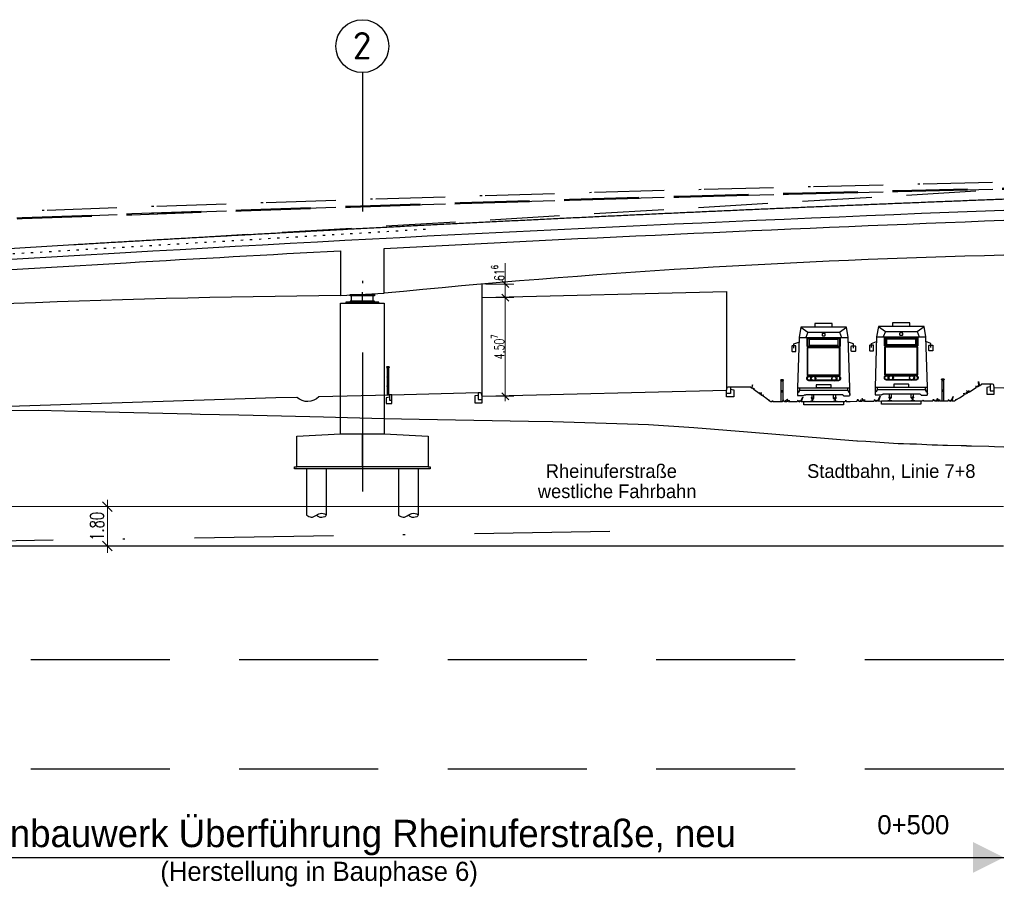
# Model space of a CAD drawing. Header units: metres. Extents: x 3458045 to 3462392, y 5482308 to 5484762.
# Tile 347 of 458: x 3461419 to 3461463, y 5483608 to 5483648. Entities that reach past the tile are written whole.
import ezdxf

# ---------------------------------------------------------------- set-up
doc = ezdxf.new("R2010")
doc.units = ezdxf.units.M
doc.header["$PDMODE"] = 3
doc.header["$PDSIZE"] = 0.1
for name, pattern in [('AUSGEZOGEN', [2, 1, 1]), ('PUNKT2', [3.175, 0, -3.175]), ('STRICHPUNKT2', [12.7, 6.35, -3.175, 0, -3.175]), ('VERDECKT', [9.525, 6.35, -3.175]), ('VERDECKT2', [4.7625, 3.175, -1.5875])]:
    doc.linetypes.add(name, pattern=pattern)
doc.layers.get('0').update_dxf_attribs({"linetype": 'CONTINUOUS'})
doc.layers.get('DEFPOINTS').update_dxf_attribs({"linetype": 'CONTINUOUS'})
for name, color, linetype in [('-SP_VERM', 1, 'CONTINUOUS'), ('SP_BASF-Tunnel', 20, 'CONTINUOUS'), ('SP_BAUGRUBE-ANKER', 211, 'AUSGEZOGEN'), ('SP_Bauzeitliche_Verkehrsführung', 140, 'PUNKT2'), ('SP_BW5xx-BrückenB44', 7, 'CONTINUOUS'), ('SP_GELÄNDE-PLANUNG', 10, 'CONTINUOUS'), ('SP_GRADIENTE', 3, 'CONTINUOUS'), ('SP_Gradiente-Achse-6522', 92, 'STRICHPUNKT2'), ('SP_HW10', 170, 'VERDECKT'), ('SP_HW100', 170, 'VERDECKT'), ('SP_Tangentenband', 1, 'CONTINUOUS'), ('SP_TEXT', 2, 'CONTINUOUS'), ('SP_VERM', 1, 'CONTINUOUS'), ('SP_VERM-VA-B44', 150, 'CONTINUOUS')]:
    doc.layers.add(name, color=color, linetype=linetype)
doc.layers.add('SP_Höhenplan-Beschriftung-Linien', color=2, linetype='CONTINUOUS', lineweight=25)
doc.layers.add('SP_Höhenplan-Beschriftung-Text', color=2, linetype='CONTINUOUS', lineweight=25)
doc.styles.add('ISOCPEUR', font='isocpeur.ttf')
doc.styles.add('K_ISOCP', font='k_isocp.shx')
doc.styles.add('SP_F', font='romans.shx', dxfattribs={"width": 0.7, "bigfont": 'sp_f.shx'})
doc.dimstyles.new('SOFI18$0', dxfattribs={"dimtxt": 1.8, "dimasz": 0.18, "dimexe": 0.9, "dimexo": 0.625, "dimgap": 0.486, "dimtad": 1, "dimdec": 3, "dimrnd": 0.001, "dimzin": 1, "dimdsep": 46, "dimtxsty": 'SP_F', "dimblk1": 'SOF_BEMSTR1', "dimblk2": 'SOF_BEMSTR2', "dimsah": 1, "dimcen": 1.8, "dimse1": 1, "dimse2": 1, "dimclrd": 1, "dimclre": 1, "dimclrt": 7, "dimaunit": 2, "dimazin": 0, "dimtfac": 1, "dimtdec": 3, "dimtmove": 0, "dimatfit": 3, "dimfxl": 1, "dimtolj": 1, "dimtzin": 0, "dimlwd": 0, "dimlwe": 0, "dimarcsym": 0})
doc.dimstyles.new('SOFI25$0', dxfattribs={"dimtxt": 2.5, "dimasz": 0.25, "dimexe": 0.9, "dimexo": 0.625, "dimgap": 0.675, "dimtad": 1, "dimdec": 3, "dimrnd": 0.001, "dimzin": 1, "dimdsep": 46, "dimtxsty": 'SP_F', "dimblk1": 'SOF_BEMSTR1', "dimblk2": 'SOF_BEMSTR2', "dimsah": 1, "dimcen": 2.5, "dimse1": 1, "dimse2": 1, "dimclrd": 1, "dimclre": 1, "dimclrt": 1, "dimaunit": 2, "dimadec": 3, "dimazin": 0, "dimtfac": 1, "dimtdec": 3, "dimtmove": 0, "dimatfit": 3, "dimfxl": 1, "dimtolj": 1, "dimtzin": 0, "dimlwd": 0, "dimlwe": 0, "dimarcsym": 0})

# ---------------------------------------------------------------- blocks, each defined once
blk = doc.blocks.new('Strab-Lichtraum')
for p, q in [((1.123, 2.759), (-1.123, 2.759)), ((-0.721, 2.998), (-0.82, 2.759)), ((0.721, 2.998), (0.82, 2.759)), ((-0.606, 0.976), (-0.606, 0.798)), ((0.606, 0.976), (0.606, 0.798)), ((1.194, 0.45), (-1.194, 0.45)), ((-0.91, 0.095), (-1.181, 0.095)), ((-0.819, 0.136), (0.819, 0.136)), ((0.91, 0.095), (1.181, 0.095))]:
    blk.add_line(p, q)
for points in [[(-1.194, 0.144), (-1.194, 0.45), (-1.123, 2.759), (-1.045, 3.223), (0, 3.223), (1.045, 3.223), (1.123, 2.759), (1.194, 0.45), (1.194, 0.144)], [(1.045, 3.223), (0.721, 2.998), (0, 2.998), (-0.721, 2.998), (-1.045, 3.223)], [(-0.396, 3.223), (-0.396, 3.399), (0, 3.399), (0.396, 3.399), (0.396, 3.223)], [(-1.357, 2.271), (-1.357, 2.46), (-1.129, 2.543)], [(1.357, 2.271), (1.357, 2.46), (1.129, 2.543)], [(0.406, 0.976), (0, 0.976), (-0.406, 0.976)], [(1.104, 0.45), (1.104, 0.349), (0, 0.349), (-1.104, 0.349), (-1.104, 0.45)], [(-0.406, 0.798), (0, 0.798), (0.406, 0.798)], [(-0.547, 0.136), (-0.547, 0), (-0.5, 0), (-0.5, -0.029), (-0.45, -0.029), (-0.45, 0.136)], [(0.547, 0.136), (0.547, 0), (0.5, 0), (0.5, -0.029), (0.45, -0.029), (0.45, 0.136)]]:
    blk.add_lwpolyline(points)
for points in [[(0, 2.346), (0, 2.346), (0.757, 2.346), (0.757, 2.719), (0, 2.719), (-0.757, 2.719), (-0.757, 2.346)], [(-0.758, 1.024), (-0.758, 2.305), (0.758, 2.305), (0.758, 1.024), (0, 1.024)], [(-0.736, 2.366), (-0.736, 2.699), (0, 2.699), (0.736, 2.699), (0.736, 2.366), (0, 2.366)], [(-0.731, 1.05), (-0.731, 2.28), (0.731, 2.28), (0.731, 1.05), (0, 1.05)], [(0, 2.392), (0, 2.392), (0.65, 2.392), (0.65, 2.672), (0, 2.672), (-0.65, 2.672), (-0.65, 2.392)]]:
    blk.add_lwpolyline(points, close=True)
for points in [[(0.072, 2.856, -0.41614), (0.051, 2.836), (0, 2.836), (-0.051, 2.836, -0.41614), (-0.072, 2.856), (-0.072, 2.915, -0.41614), (-0.051, 2.935), (0, 2.935), (0.051, 2.935, -0.41614), (0.072, 2.915)], [(-1.45, 2.141, 0.4148), (-1.42, 2.113), (-1.294, 2.113, 0.4148), (-1.264, 2.141), (-1.264, 2.35, 0.4148), (-1.294, 2.379), (-1.42, 2.379, 0.4148), (-1.45, 2.35)], [(1.45, 2.141, -0.4148), (1.42, 2.113), (1.294, 2.113, -0.4148), (1.264, 2.141), (1.264, 2.35, -0.4148), (1.294, 2.379), (1.42, 2.379, -0.4148), (1.45, 2.35)], [(-0.343, 0.573, -0.413784), (-0.322, 0.593), (0, 0.593), (0.322, 0.593, -0.413784), (0.343, 0.573), (0.343, 0.484, -0.413784), (0.322, 0.464), (0, 0.464), (-0.322, 0.464, -0.413784), (-0.343, 0.484)]]:
    blk.add_lwpolyline(points, format="xyb", close=True)
at = {"extrusion": (0, 0, -1)}
blk.add_ellipse((-0.475, 0.887), major_axis=(-0.0936, 0), ratio=0.95, dxfattribs=at)
blk.add_ellipse((-0.475, 0.887), major_axis=(-0.116, 0), ratio=0.95, start_param=1.570796, end_param=4.712389, dxfattribs=at)
blk.add_ellipse((0.475, 0.887), major_axis=(0.116, 0), ratio=0.95, start_param=1.570796, end_param=4.712389)
blk.add_ellipse((0.475, 0.887), major_axis=(0.0936, 0), ratio=0.95)
for points, weights, knots in [([(0, 0.998), (0.327, 0.998), (0.653, 0.998), (0.77, 0.998), (0.77, 0.887), (0.77, 0.777), (0.653, 0.777), (0.327, 0.777), (0, 0.777), (-0.327, 0.777), (-0.653, 0.777), (-0.77, 0.777), (-0.77, 0.887), (-0.77, 0.998), (-0.653, 0.998), (-0.327, 0.998), (0, 0.998)], [1, 1, 1, 0.707106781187, 1, 0.707106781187, 1, 1, 1, 1, 1, 0.707106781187, 1, 0.707106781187, 1, 1, 1], [0, 0, 0, 1, 1, 2.570796, 2.570796, 4.141593, 4.141593, 5.141593, 5.141593, 6.141593, 6.141593, 7.712389, 7.712389, 9.283185, 9.283185, 10.283185, 10.283185, 10.283185]), ([(-0.475, 0.798), (-0.564, 0.798), (-0.653, 0.798), (-0.747, 0.798), (-0.747, 0.887), (-0.747, 0.976), (-0.653, 0.976), (-0.564, 0.976), (-0.475, 0.976)], [1, 1, 1, 0.707106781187, 1, 0.707106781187, 1, 1, 1], [0, 0, 0, 1, 1, 2.570796, 2.570796, 4.141593, 4.141593, 5.141593, 5.141593, 5.141593]), ([(0.475, 0.798), (0.564, 0.798), (0.653, 0.798), (0.747, 0.798), (0.747, 0.887), (0.747, 0.976), (0.653, 0.976), (0.564, 0.976), (0.475, 0.976)], [1, 1, 1, 0.707106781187, 1, 0.707106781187, 1, 1, 1], [0, 0, 0, 1, 1, 2.570796, 2.570796, 4.141593, 4.141593, 5.141593, 5.141593, 5.141593])]:
    blk.add_rational_spline(points, weights, degree=2, knots=knots)
for points, knots in [([(-1.104, 0.349), (-1.113, 0.337), (-1.106, 0.279), (-1.189, 0.24), (-1.195, 0.167), (-1.194, 0.113), (-1.181, 0.095)], [0.0983849, 0.0983849, 0.0983849, 0.0983849, 0.148717, 0.2417765, 0.3103165, 0.3812353, 0.3812353, 0.3812353, 0.3812353]), ([(-0.91, 0.095), (-0.908, 0.098), (-0.901, 0.109), (-0.886, 0.125), (-0.855, 0.134), (-0.832, 0.135), (-0.819, 0.136)], [0.050217, 0.050217, 0.050217, 0.050217, 0.0621441, 0.0854518, 0.1138047, 0.1511337, 0.1511337, 0.1511337, 0.1511337]), ([(0.91, 0.095), (0.908, 0.098), (0.901, 0.109), (0.886, 0.125), (0.855, 0.134), (0.832, 0.135), (0.819, 0.136)], [0.050217, 0.050217, 0.050217, 0.050217, 0.0621441, 0.0854518, 0.1138047, 0.1511337, 0.1511337, 0.1511337, 0.1511337]), ([(1.104, 0.349), (1.113, 0.337), (1.106, 0.279), (1.189, 0.24), (1.195, 0.167), (1.194, 0.113), (1.181, 0.095)], [0.0983849, 0.0983849, 0.0983849, 0.0983849, 0.148717, 0.2417765, 0.3103165, 0.3812353, 0.3812353, 0.3812353, 0.3812353])]:
    blk.add_open_spline(points, degree=3, knots=knots)
blk = doc.blocks.new('Strab-Schiene_Std')
blk.add_lwpolyline([(-0.458, 0.146), (-0.454, 0.168, 0.467667), (-0.459, 0.174), (-0.47, 0.174, 0.362709), (-0.473, 0.172), (-0.478, 0.143, -0.838565), (-0.505, 0.143), (-0.509, 0.167, 0.3407), (-0.522, 0.179), (-0.532, 0.18), (-0.542, 0.181), (-0.551, 0.181), (-0.561, 0.18, 0.403281), (-0.566, 0.175), (-0.566, 0.158, 0.357511), (-0.554, 0.144), (-0.539, 0.141, -0.357511), (-0.531, 0.131), (-0.531, 0.025, -0.385314), (-0.54, 0.015), (-0.615, 0.008), (-0.615, 0), (-0.435, 0), (-0.435, 0.008), (-0.51, 0.015, -0.385314), (-0.519, 0.025), (-0.519, 0.103, -0.357511), (-0.511, 0.113), (-0.485, 0.118, 0.307804)], format="xyb", close=True)
blk = doc.blocks.new('Strab-Gleis_Std')
blk.add_lwpolyline([(-0.9, -0.15), (0.9, -0.15), (0.9, 0), (-0.9, 0)], close=True)
blk.add_blockref('Strab-Schiene_Std', (0, 0))
at = {"xscale": -1}
blk.add_blockref('Strab-Schiene_Std', (0, 0), dxfattribs=at)
blk = doc.blocks.new('Gras1')
for p, q in [((0.128, 0), (0, 0)), ((0.159, -0.001), (0.056, 0.198)), ((0.056, 0.198), (0.128, 0)), ((0.199, 0.042), (0.159, -0.001)), ((0.291, 0.068), (0.183, -0.006)), ((0.183, -0.006), (0.199, 0.042)), ((0.231, -0.001), (0.291, 0.068)), ((0.283, 0.027), (0.231, -0.001)), ((0.307, 0.001), (0.283, 0.027)), ((0.69, 0.001), (0.307, 0.001)), ((0.709, -0.001), (0.679, 0.071)), ((0.679, 0.071), (0.69, 0.001)), ((0.786, 0.115), (0.709, -0.001)), ((0.728, -0.002), (0.786, 0.115)), ((0.86, 0.046), (0.728, -0.002)), ((0.788, 0), (0.86, 0.046)), ((0.888, 0), (0.788, 0)), ((0.923, 0.035), (0.888, 0)), ((0.942, 0.006), (0.923, 0.035)), ((0.953, 0.082), (0.942, 0.006)), ((0.986, 0.003), (0.953, 0.082)), ((1.254, 0.003), (0.986, 0.003)), ((1.414, 0.002), (1.254, 0.003)), ((1.435, 0.049), (1.414, 0.002)), ((1.441, 0.004), (1.435, 0.049)), ((1.452, 0.021), (1.441, 0.004)), ((1.474, 0), (1.452, 0.021)), ((1.534, 0), (1.474, 0))]:
    blk.add_line(p, q)
blk = doc.blocks.new('Holm_Gel-10')
blk.add_lwpolyline([(-0.042, 0.026), (-0.052, 0.026, -0.41421), (-0.06, 0.034), (-0.06, 0.044, -0.375906), (-0.053, 0.052), (-0.008, 0.058, -0.066366), (0.008, 0.058), (0.053, 0.052, -0.375906), (0.06, 0.044), (0.06, 0.034, -0.41421), (0.052, 0.026), (0.042, 0.026), (0.042, 0.03), (0.052, 0.03, 0.41421), (0.056, 0.034), (0.056, 0.044, 0.37594), (0.053, 0.048), (0.007, 0.054, 0.066367), (-0.007, 0.054), (-0.053, 0.048, 0.37594), (-0.056, 0.044), (-0.056, 0.034, 0.41421), (-0.052, 0.03), (-0.042, 0.03)], format="xyb", close=True)
for points in [[(0.033, 0.051, -0.37595), (0.04, 0.043), (0.04, 0.008, -0.414214), (0.032, 0), (-0.032, 0, -0.414214), (-0.04, 0.008), (-0.04, 0.043, -0.37595), (-0.033, 0.051)], [(0.025, 0.052), (0.025, 0.048), (0.033, 0.047, -0.37593), (0.036, 0.043), (0.036, 0.008, -0.414214), (0.032, 0.004), (-0.032, 0.004, -0.414214), (-0.036, 0.008), (-0.036, 0.043, -0.37593), (-0.033, 0.047), (-0.025, 0.048), (-0.025, 0.052)]]:
    blk.add_lwpolyline(points, format="xyb")
blk = doc.blocks.new('Holm_60x40x4')
for points in [[(0.03, 0.012), (0.03, -0.012, -0.41421), (0.022, -0.02), (-0.022, -0.02, -0.41421), (-0.03, -0.012), (-0.03, 0.012, -0.41421), (-0.022, 0.02), (0.022, 0.02, -0.41421)], [(-0.022, -0.016, -0.41421), (-0.026, -0.012), (-0.026, 0.012, -0.41421), (-0.022, 0.016), (0.022, 0.016, -0.41421), (0.026, 0.012), (0.026, -0.012, -0.41421), (0.022, -0.016)]]:
    blk.add_lwpolyline(points, format="xyb", close=True)
blk = doc.blocks.new('*U456')
for p, q in [((-0.035, 0.974), (-0.035, 0.032)), ((0.035, 0.032), (0.035, 0.974))]:
    blk.add_line(p, q)
at = {"rotation": 359.9990140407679}
blk.add_blockref('Holm_Gel-10', (0, 0.973), dxfattribs=at)
blk.add_blockref('Holm_60x40x4', (0, 0.503))
blk = doc.blocks.new('*U457')
for p, q in [((-0.035, 0.974), (-0.035, 0.032)), ((0.035, 0.032), (0.035, 0.974))]:
    blk.add_line(p, q)
at = {"rotation": 359.9990140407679}
blk.add_blockref('Holm_Gel-10', (0, 0.973), dxfattribs=at)
blk.add_blockref('Holm_60x40x4', (0, 0.503))
blk = doc.blocks.new('Bordst_H18-30')
blk.add_lwpolyline([(0.022, 0.11, -0.357512), (0.071, 0.15), (0.18, 0.15), (0.18, -0.15), (0, -0.15), (0, 0)], format="xyb", close=True)
blk.add_lwpolyline([(0.18, 0.04), (0.33, 0.01), (0.33, -0.3), (0, -0.3), (0, -0.15)])
blk = doc.blocks.new('SOF_BEMSTR1')
at = {"color": 0, "linetype": 'ByBlock', "lineweight": -2}
for p, q in [((0, 20), (0, -8.5)), ((3.535, 3.535), (-3.535, -3.535)), ((-5, 0), (5, 0))]:
    blk.add_line(p, q, dxfattribs=at)
blk = doc.blocks.new('SOF_BEMSTR2')
at = {"color": 0, "linetype": 'ByBlock', "lineweight": -2}
for p, q in [((0, -20), (0, 8.5)), ((3.535, 3.535), (-3.535, -3.535)), ((-5, 0), (5, 0))]:
    blk.add_line(p, q, dxfattribs=at)
blk = doc.blocks.new('*D461')
at = {"layer": 'DEFPOINTS', "color": 0, "linetype": 'AUSGEZOGEN', "transparency": 16777216}
for p in [(3461440.3, 5483634.989), (3461440.3, 5483630.482), (3461440.694, 5483630.482)]:
    blk.add_point(p, dxfattribs=at)
at = {"layer": 'SP_VERM', "color": 1, "linetype": 'AUSGEZOGEN', "lineweight": 0, "transparency": 16777216}
blk.add_line((3461440.694, 5483634.944), (3461440.694, 5483630.527), dxfattribs=at)
at = {"layer": 'SP_VERM', "color": 1, "linetype": 'AUSGEZOGEN', "lineweight": 0, "transparency": 16777216, "xscale": 0.0450000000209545, "yscale": 0.0450000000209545, "zscale": 0.0450000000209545}
for name, p, rotation in [('SOF_BEMSTR1', (3461440.694, 5483634.989), 90), ('SOF_BEMSTR2', (3461440.694, 5483630.482), 270)]:
    blk.add_blockref(name, p, dxfattribs=dict(at, rotation=rotation))
at = {"layer": 'SP_VERM', "color": 7, "linetype": 'AUSGEZOGEN', "transparency": 16777216, "insert": (3461440.347, 5483632.735), "char_height": 0.45, "attachment_point": 5, "rotation": 90, "style": 'SP_F'}
blk.add_mtext('\\A1;\\A1;4.50{\\H.7x;\\S7^ ;}', dxfattribs=at)
blk = doc.blocks.new('*D462')
at = {"layer": 'DEFPOINTS', "color": 0, "linetype": 'AUSGEZOGEN', "transparency": 16777216}
for p in [(3461439.63, 5483635.605), (3461440.694, 5483635.605), (3461440.3, 5483634.989)]:
    blk.add_point(p, dxfattribs=at)
at = {"layer": 'SP_VERM', "color": 1, "linetype": 'AUSGEZOGEN', "lineweight": 0, "transparency": 16777216}
for p, q in [((3461440.694, 5483635.605), (3461440.694, 5483636.57)), ((3461440.694, 5483635.034), (3461440.694, 5483635.56))]:
    blk.add_line(p, q, dxfattribs=at)
at = {"layer": 'SP_VERM', "color": 1, "linetype": 'AUSGEZOGEN', "lineweight": 0, "transparency": 16777216, "xscale": 0.0450000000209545, "yscale": 0.0450000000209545, "zscale": 0.0450000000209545}
for name, p, rotation in [('SOF_BEMSTR1', (3461440.694, 5483635.605), 90), ('SOF_BEMSTR2', (3461440.694, 5483634.989), 270)]:
    blk.add_blockref(name, p, dxfattribs=dict(at, rotation=rotation))
at = {"layer": 'SP_VERM', "color": 7, "linetype": 'AUSGEZOGEN', "transparency": 16777216, "insert": (3461440.347, 5483636.11), "char_height": 0.45, "attachment_point": 5, "rotation": 90, "style": 'SP_F'}
blk.add_mtext('\\A1;\\A1;61{\\H.7x;\\S6^ ;}', dxfattribs=at)
blk = doc.blocks.new('SOFI-PFV')
at = {"color": 0, "linetype": 'Continuous'}
blk.add_solid([(-0.0625, 0.125), (0.0625, 0.125), (0, 0)], dxfattribs=at)
blk = doc.blocks.new('*D467')
at = {"layer": '-SP_VERM', "color": 1, "linetype": 'AUSGEZOGEN', "lineweight": 0, "transparency": 16777216}
blk.add_line((3461422.519, 5483623.7), (3461422.519, 5483625.375), dxfattribs=at)
at = {"layer": 'DEFPOINTS', "color": 0, "linetype": 'AUSGEZOGEN', "transparency": 16777216}
for p in [(3461422.519, 5483625.437), (3461422.731, 5483625.437), (3461422.731, 5483623.637)]:
    blk.add_point(p, dxfattribs=at)
at = {"layer": '-SP_VERM', "color": 1, "linetype": 'AUSGEZOGEN', "lineweight": 0, "transparency": 16777216, "xscale": 0.0625, "yscale": 0.0625, "zscale": 0.0625}
for name, p, rotation in [('SOF_BEMSTR2', (3461422.519, 5483625.437), 90), ('SOF_BEMSTR1', (3461422.519, 5483623.637), 270)]:
    blk.add_blockref(name, p, dxfattribs=dict(at, rotation=rotation))
at = {"layer": '-SP_VERM', "color": 1, "linetype": 'AUSGEZOGEN', "transparency": 16777216, "insert": (3461422.038, 5483624.537), "char_height": 0.625, "attachment_point": 5, "rotation": 90, "style": 'SP_F'}
blk.add_mtext('\\A1;\\A1;1.80{\\H.7x;\\S^ ;}', dxfattribs=at)

msp = doc.modelspace()

# ---------------------------------------------------------------- linework, layer by layer
at = {"layer": 'SP_BASF-Tunnel', "linetype": 'STRICHPUNKT2'}
msp.add_line((3461413.6956, 5483623.818), (3461445.468, 5483624.3093), dxfattribs=at)
at = {"layer": 'SP_BAUGRUBE-ANKER', "color": 1}
msp.add_line((3461439.6302, 5483634.989), (3461439.6302, 5483635.6051), dxfattribs=at)
at = {"layer": 'SP_Bauzeitliche_Verkehrsführung', "ltscale": 0.1}
msp.add_lwpolyline([(3461399.0224, 5483635.8587), (3461437.3111, 5483638.1348)], dxfattribs=at)
at = {"layer": 'SP_BW5xx-BrückenB44', "color": 2, "linetype": 'STRICHPUNKT2'}
msp.add_line((3461434.1644, 5483645.2749), (3461434.1644, 5483625.0204), dxfattribs=at)
at = {"layer": 'SP_BW5xx-BrückenB44', "color": 96, "linetype": 'AUSGEZOGEN'}
for p, q in [((3461434.1644, 5483634.7752), (3461434.1644, 5483635.2386)), ((3461433.6644, 5483634.8252), (3461433.6644, 5483635.0752)), ((3461434.6644, 5483634.8252), (3461434.6644, 5483635.0752)), ((3461435.2982, 5483631.7718), (3461435.2982, 5483630.5298)), ((3461435.3682, 5483630.5298), (3461435.3682, 5483631.7718)), ((3461439.6302, 5483630.4819), (3461450.8044, 5483630.7612)), ((3461450.9844, 5483630.9112), (3461451.8704, 5483630.9114)), ((3461439.4502, 5483630.6319), (3461435.5084, 5483630.5333)), ((3461434.1644, 5483627.2583), (3461434.1644, 5483628.7583)), ((3461431.6144, 5483627.1583), (3461431.6144, 5483625.0438)), ((3461432.5144, 5483627.1583), (3461432.5144, 5483625.0438)), ((3461435.8144, 5483627.1583), (3461435.8144, 5483625.0438)), ((3461436.7144, 5483627.1583), (3461436.7144, 5483625.0438))]:
    msp.add_line(p, q, dxfattribs=at)
at = {"layer": 'SP_BW5xx-BrückenB44', "linetype": 'AUSGEZOGEN'}
for p, q in [((3461462.8483, 5483631.0264), (3461462.4531, 5483631.0264)), ((3461463.0283, 5483630.8764), (3461463.4646, 5483630.8655))]:
    msp.add_line(p, q, dxfattribs=at)
at = {"layer": 'SP_BW5xx-BrückenB44', "color": 96, "linetype": 'AUSGEZOGEN'}
for points in [[(3461463.4646, 5483638.9753, 0.0050086), (3461423.3414, 5483637.0317), (3461399.8922, 5483635.6596), (3461399.9068, 5483635.41), (3461399.6424, 5483635.3946), (3461399.6424, 5483633.6457), (3461401.3424, 5483633.7451), (3461401.3424, 5483635.2944), (3461423.3677, 5483636.5825, -0.0012237), (3461433.1644, 5483637.1314), (3461433.1644, 5483635.0822), (3461435.1644, 5483635.1885), (3461435.1644, 5483637.2376, -0.003533), (3461463.4646, 5483638.5249, -0.003533)], [(3461435.3662, 5483631.8221, -0.37595), (3461435.3732, 5483631.8141), (3461435.3732, 5483631.7792, -0.4142136), (3461435.3652, 5483631.7712), (3461435.3012, 5483631.7712, -0.4142136), (3461435.2932, 5483631.7792), (3461435.2932, 5483631.8141, -0.37595), (3461435.3001, 5483631.8221)], [(3461435.3583, 5483631.8231), (3461435.3578, 5483631.8192), (3461435.3657, 5483631.8181, -0.3759302), (3461435.3692, 5483631.8141), (3461435.3692, 5483631.7791, -0.4142136), (3461435.3652, 5483631.7751), (3461435.3012, 5483631.7751, -0.4142136), (3461435.2972, 5483631.7791), (3461435.2972, 5483631.8141, -0.3759302), (3461435.3006, 5483631.8181), (3461435.3086, 5483631.8192), (3461435.308, 5483631.8231)], [(3461435.4084, 5483630.5308), (3461432.1742, 5483630.45, -0.400107), (3461431.1743, 5483630.425), (3461430.2166, 5483630.4011), (3461415.6899, 5483629.9305)]]:
    msp.add_lwpolyline(points, format="xyb", dxfattribs=at)
for points in [[(3461439.6302, 5483630.489), (3461439.6302, 5483634.989), (3461450.8044, 5483635.2612), (3461450.8044, 5483630.7612)], [(3461433.1644, 5483628.7583), (3461433.1644, 5483634.74), (3461435.1644, 5483634.74), (3461435.1644, 5483628.7583)], [(3461434.9144, 5483634.74), (3461434.9144, 5483634.7752), (3461433.4144, 5483634.7752), (3461433.4144, 5483634.74)], [(3461434.7144, 5483634.7752), (3461434.7144, 5483634.8252), (3461433.6144, 5483634.8252), (3461433.6144, 5483634.7752)], [(3461450.9844, 5483630.8012), (3461451.1344, 5483630.7713), (3461451.1344, 5483630.4612), (3461450.8044, 5483630.4612), (3461450.8044, 5483630.6112)], [(3461435.4084, 5483630.4383), (3461435.2584, 5483630.4083), (3461435.2584, 5483630.1483), (3461435.5084, 5483630.1483), (3461435.5084, 5483630.2983)], [(3461439.4502, 5483630.5219), (3461439.3002, 5483630.4919), (3461439.3002, 5483630.1819), (3461439.6302, 5483630.1819), (3461439.6302, 5483630.3319)], [(3461463.4646, 5483628.1569), (3461463.0433, 5483628.1694), (3461462.785, 5483628.1807), (3461461.9861, 5483628.1967), (3461461.778, 5483628.206), (3461461.7574, 5483628.2067), (3461461.5232, 5483628.2151), (3461460.8869, 5483628.2276), (3461460.68, 5483628.2347), (3461460.4422, 5483628.2417), (3461460.1985, 5483628.248), (3461459.4764, 5483628.2962), (3461459.1811, 5483628.2978), (3461458.8895, 5483628.3022), (3461458.6367, 5483628.3085), (3461457.1579, 5483628.4112), (3461456.7784, 5483628.4319), (3461456.7574, 5483628.4336), (3461451.7574, 5483628.8387), (3461449.3051, 5483629.0377), (3461447.2416, 5483629.1702), (3461446.7574, 5483629.1864), (3461445.3089, 5483629.2349), (3461442.8695, 5483629.3111), (3461441.7574, 5483629.3315), (3461436.7574, 5483629.4228), (3461435.1384, 5483629.4523), (3461432.3889, 5483629.5238), (3461431.7574, 5483629.5401), (3461428.5196, 5483629.6226), (3461426.7574, 5483629.6533), (3461426.3758, 5483629.6599), (3461426.3541, 5483629.6613), (3461421.7574, 5483629.7709), (3461419.3493, 5483629.8284), (3461417.8181, 5483629.8064)], [(3461437.1644, 5483627.2583), (3461437.2644, 5483627.2583), (3461437.2644, 5483627.1583), (3461431.0644, 5483627.1583), (3461431.0644, 5483627.2583), (3461431.1644, 5483627.2583)]]:
    msp.add_lwpolyline(points, dxfattribs=at)
for points in [[(3461434.7144, 5483635.1252), (3461434.7144, 5483635.0752), (3461433.6144, 5483635.0752), (3461433.6144, 5483635.1252)], [(3461431.1644, 5483627.2583), (3461431.1644, 5483628.6583), (3461433.1644, 5483628.7583), (3461435.1644, 5483628.7583), (3461437.1644, 5483628.6583), (3461437.1644, 5483627.2583)]]:
    msp.add_lwpolyline(points, close=True, dxfattribs=at)
for points in [[(3461435.2912, 5483631.7975), (3461435.2812, 5483631.7975, -0.41421), (3461435.2732, 5483631.8055), (3461435.2732, 5483631.8155, -0.3759061), (3461435.2801, 5483631.8234), (3461435.3254, 5483631.8288, -0.0663657), (3461435.341, 5483631.8288), (3461435.3862, 5483631.8234, -0.3759061), (3461435.3932, 5483631.8155), (3461435.3932, 5483631.8055, -0.41421), (3461435.3852, 5483631.7975), (3461435.3752, 5483631.7975), (3461435.3752, 5483631.8015), (3461435.3852, 5483631.8015, 0.41421), (3461435.3892, 5483631.8055), (3461435.3892, 5483631.8155, 0.37594), (3461435.3857, 5483631.8195), (3461435.3404, 5483631.8255, 0.0663672), (3461435.3259, 5483631.8255), (3461435.2806, 5483631.8195, 0.37594), (3461435.2772, 5483631.8155), (3461435.2772, 5483631.8055, 0.41421), (3461435.2812, 5483631.8015), (3461435.2912, 5483631.8015)], [(3461435.3632, 5483631.3695), (3461435.3632, 5483631.3455, -0.41421), (3461435.3552, 5483631.3375), (3461435.3112, 5483631.3375, -0.41421), (3461435.3032, 5483631.3452), (3461435.3032, 5483631.3692, -0.41421), (3461435.3112, 5483631.3775), (3461435.3552, 5483631.3775, -0.41421)], [(3461435.3112, 5483631.3415, -0.41421), (3461435.3072, 5483631.3455), (3461435.3072, 5483631.3695, -0.41421), (3461435.3112, 5483631.3735), (3461435.3552, 5483631.3735, -0.41421), (3461435.3592, 5483631.3695), (3461435.3592, 5483631.3455, -0.41421), (3461435.3552, 5483631.3415)], [(3461435.3632, 5483630.9558), (3461435.3632, 5483630.9318, -0.41421), (3461435.3552, 5483630.9238), (3461435.3112, 5483630.9238, -0.41421), (3461435.3032, 5483630.9315), (3461435.3032, 5483630.9555, -0.41421), (3461435.3112, 5483630.9638), (3461435.3552, 5483630.9638, -0.41421)], [(3461435.3112, 5483630.9278, -0.41421), (3461435.3072, 5483630.9317), (3461435.3072, 5483630.9557, -0.41421), (3461435.3112, 5483630.9598), (3461435.3552, 5483630.9598, -0.41421), (3461435.3592, 5483630.9558), (3461435.3592, 5483630.9318, -0.41421), (3461435.3552, 5483630.9278)], [(3461450.8264, 5483630.871, -0.3575117), (3461450.8754, 5483630.9112), (3461450.9844, 5483630.9112), (3461450.9844, 5483630.6112), (3461450.8044, 5483630.6112), (3461450.8044, 5483630.7612)], [(3461435.4084, 5483630.5483), (3461435.4084, 5483630.2983), (3461435.5084, 5483630.2983), (3461435.5084, 5483630.5333, 0.4142134), (3461435.4935, 5483630.5483)], [(3461439.6082, 5483630.5917, 0.3575117), (3461439.5592, 5483630.6319), (3461439.4502, 5483630.6319), (3461439.4502, 5483630.3319), (3461439.6302, 5483630.3319), (3461439.6302, 5483630.4819)]]:
    msp.add_lwpolyline(points, format="xyb", close=True, dxfattribs=at)
at = {"layer": 'SP_BW5xx-BrückenB44', "color": 2, "linetype": 'AUSGEZOGEN'}
msp.add_circle((3461434.1644, 5483646.4829), 1.208, dxfattribs=at)
at = {"layer": 'SP_BW5xx-BrückenB44', "color": 96, "linetype": 'AUSGEZOGEN'}
for centre, radius, start, end in [((3461472.308, 5483261.1507), 375.8776, 91.348147, 95.671137), ((3461437.6165, 5483149.7937), 485.309, 90.525624, 94.286533)]:
    msp.add_arc(centre, radius, start, end, dxfattribs=at)
for points in [[(3461431.6144, 5483625.0438), (3461431.6849, 5483624.9999), (3461431.8319, 5483624.9083), (3461432.0734, 5483625.0453), (3461432.2594, 5483625.1716), (3461432.6327, 5483625.0517), (3461432.2661, 5483624.8819), (3461432.1351, 5483624.9871), (3461432.0644, 5483625.0438)], [(3461435.8144, 5483625.0438), (3461435.8849, 5483624.9999), (3461436.0319, 5483624.9083), (3461436.2734, 5483625.0453), (3461436.4594, 5483625.1716), (3461436.8327, 5483625.0517), (3461436.4661, 5483624.8819), (3461436.3351, 5483624.9871), (3461436.2644, 5483625.0438)]]:
    msp.add_open_spline(points, degree=3, knots=[0, 0, 0, 0, 0.2323403, 0.4846808, 0.7354329, 0.9670035, 1.1961404, 1.4646433, 1.4646433, 1.4646433, 1.4646433], dxfattribs=at)
at = {"layer": 'SP_GELÄNDE-PLANUNG', "color": 1, "linetype": 'VERDECKT2'}
msp.add_lwpolyline([(3461353.1844, 5483636.2318), (3461353.6272, 5483636.2483), (3461358.6272, 5483636.434), (3461363.6272, 5483636.6197), (3461368.6272, 5483636.8054), (3461373.6272, 5483636.9911), (3461378.6272, 5483637.1767), (3461383.6272, 5483637.3624), (3461388.6272, 5483637.548), (3461393.6272, 5483637.7335), (3461398.6272, 5483637.9191), (3461403.6272, 5483638.1046), (3461408.6272, 5483638.2885), (3461413.6272, 5483638.4701), (3461418.6272, 5483638.6494), (3461423.6272, 5483638.8264), (3461428.6272, 5483639.001), (3461433.6272, 5483639.172), (3461438.6272, 5483639.3338), (3461443.6272, 5483639.4862), (3461448.6272, 5483639.6294), (3461453.6272, 5483639.7633), (3461458.6272, 5483639.8879), (3461463.4646, 5483639.9995)], dxfattribs=at)
at = {"layer": 'SP_GELÄNDE-PLANUNG', "color": 2, "linetype": 'VERDECKT2'}
msp.add_lwpolyline([(3461353.1844, 5483636.1818), (3461353.629, 5483636.1983), (3461358.629, 5483636.384), (3461363.629, 5483636.5698), (3461368.629, 5483636.7555), (3461373.629, 5483636.9411), (3461378.629, 5483637.1268), (3461383.629, 5483637.3124), (3461388.629, 5483637.498), (3461393.629, 5483637.6836), (3461398.629, 5483637.8691), (3461403.629, 5483638.0546), (3461408.629, 5483638.2386), (3461413.629, 5483638.4202), (3461418.629, 5483638.5994), (3461423.6289, 5483638.7764), (3461428.6289, 5483638.951), (3461433.6288, 5483639.122), (3461438.6287, 5483639.2838), (3461443.6286, 5483639.4363), (3461448.6285, 5483639.5794), (3461453.6285, 5483639.7133), (3461458.6284, 5483639.838), (3461463.4646, 5483639.9495)], dxfattribs=at)
at = {"layer": 'SP_GRADIENTE'}
msp.add_lwpolyline([(3461417.2717, 5483637.194), (3461420.9889, 5483637.415), (3461421.0889, 5483637.4209), (3461421.1889, 5483637.4269), (3461421.2889, 5483637.4328), (3461421.3889, 5483637.4387), (3461421.4889, 5483637.4446), (3461421.5889, 5483637.4506), (3461421.6889, 5483637.4565), (3461421.7889, 5483637.4624), (3461421.8889, 5483637.4683), (3461421.9889, 5483637.4742), (3461422.0889, 5483637.4801), (3461422.1889, 5483637.486), (3461422.2889, 5483637.4918), (3461422.3889, 5483637.4977), (3461422.4889, 5483637.5036), (3461422.5889, 5483637.5095), (3461422.6889, 5483637.5153), (3461422.7889, 5483637.5212), (3461422.8889, 5483637.527), (3461422.9889, 5483637.5329), (3461423.0889, 5483637.5387), (3461423.1889, 5483637.5446), (3461423.2889, 5483637.5504), (3461423.3889, 5483637.5562), (3461423.4889, 5483637.5621), (3461423.5889, 5483637.5679), (3461423.6889, 5483637.5737), (3461423.7889, 5483637.5795), (3461423.8889, 5483637.5853), (3461423.9889, 5483637.5911), (3461424.0889, 5483637.5969), (3461424.1889, 5483637.6027), (3461424.2889, 5483637.6085), (3461424.3889, 5483637.6142), (3461424.4889, 5483637.62), (3461424.5889, 5483637.6258), (3461424.6889, 5483637.6316), (3461424.7889, 5483637.6373), (3461424.8889, 5483637.6431), (3461424.9889, 5483637.6488), (3461425.0889, 5483637.6546), (3461425.1889, 5483637.6603), (3461425.2889, 5483637.666), (3461425.3889, 5483637.6718), (3461425.4889, 5483637.6775), (3461425.5889, 5483637.6832), (3461425.6889, 5483637.6889), (3461425.7889, 5483637.6946), (3461425.8889, 5483637.7004), (3461425.9889, 5483637.7061), (3461426.0889, 5483637.7118), (3461426.1889, 5483637.7174), (3461426.2889, 5483637.7231), (3461426.3889, 5483637.7288), (3461426.4889, 5483637.7345), (3461426.5889, 5483637.7402), (3461426.6889, 5483637.7458), (3461426.7889, 5483637.7515), (3461426.8889, 5483637.7571), (3461426.9889, 5483637.7628), (3461427.0889, 5483637.7684), (3461427.1889, 5483637.7741), (3461427.2889, 5483637.7797), (3461427.3889, 5483637.7854), (3461427.4889, 5483637.791), (3461427.5889, 5483637.7966), (3461427.6889, 5483637.8022), (3461427.7889, 5483637.8078), (3461427.8889, 5483637.8134), (3461427.9889, 5483637.819), (3461428.0889, 5483637.8246), (3461428.1889, 5483637.8302), (3461428.2889, 5483637.8358), (3461428.3889, 5483637.8414), (3461428.4889, 5483637.847), (3461428.5889, 5483637.8526), (3461428.6889, 5483637.8581), (3461428.7889, 5483637.8637), (3461428.8889, 5483637.8692), (3461428.9889, 5483637.8748), (3461429.0889, 5483637.8803), (3461429.1889, 5483637.8859), (3461429.2889, 5483637.8914), (3461429.3889, 5483637.897), (3461429.4889, 5483637.9025), (3461429.5889, 5483637.908), (3461429.6889, 5483637.9135), (3461429.7889, 5483637.919), (3461429.8889, 5483637.9246), (3461429.9889, 5483637.9301), (3461430.0889, 5483637.9356), (3461430.1889, 5483637.941), (3461430.2889, 5483637.9465), (3461430.3889, 5483637.952), (3461430.4889, 5483637.9575), (3461430.5889, 5483637.963), (3461430.6889, 5483637.9684), (3461430.7889, 5483637.9739), (3461430.8889, 5483637.9794), (3461430.9889, 5483637.9848), (3461431.0889, 5483637.9903), (3461431.1889, 5483637.9957), (3461431.2889, 5483638.0012), (3461431.3889, 5483638.0066), (3461431.4889, 5483638.012), (3461431.5889, 5483638.0175), (3461431.6889, 5483638.0229), (3461431.7889, 5483638.0283), (3461431.8889, 5483638.0337), (3461431.9889, 5483638.0391), (3461432.0889, 5483638.0445), (3461432.1889, 5483638.0499), (3461432.2889, 5483638.0553), (3461432.3889, 5483638.0607), (3461432.4889, 5483638.0661), (3461432.5889, 5483638.0714), (3461432.6889, 5483638.0768), (3461432.7889, 5483638.0822), (3461432.8889, 5483638.0875), (3461432.9889, 5483638.0929), (3461433.0889, 5483638.0982), (3461433.1889, 5483638.1036), (3461433.2889, 5483638.1089), (3461433.3889, 5483638.1143), (3461433.4889, 5483638.1196), (3461433.5889, 5483638.1249), (3461433.6889, 5483638.1302), (3461433.7889, 5483638.1356), (3461433.8889, 5483638.1409), (3461433.9889, 5483638.1462), (3461434.0889, 5483638.1515), (3461434.1889, 5483638.1568), (3461434.2889, 5483638.1621), (3461434.3889, 5483638.1674), (3461434.4889, 5483638.1726), (3461434.5889, 5483638.1779), (3461434.6889, 5483638.1832), (3461434.7889, 5483638.1885), (3461434.8889, 5483638.1937), (3461434.9889, 5483638.199), (3461435.0889, 5483638.2042), (3461435.1889, 5483638.2095), (3461435.2889, 5483638.2147), (3461435.3889, 5483638.22), (3461435.4889, 5483638.2252), (3461435.5889, 5483638.2304), (3461435.6889, 5483638.2357), (3461435.7889, 5483638.2409), (3461435.8889, 5483638.2461), (3461435.9889, 5483638.2513), (3461436.0889, 5483638.2565), (3461436.1889, 5483638.2617), (3461436.2889, 5483638.2669), (3461436.3889, 5483638.2721), (3461436.4889, 5483638.2773), (3461436.5889, 5483638.2824), (3461436.6889, 5483638.2876), (3461436.7889, 5483638.2928), (3461436.8889, 5483638.2979), (3461436.9889, 5483638.3031), (3461437.0889, 5483638.3083), (3461437.1889, 5483638.3134), (3461437.2889, 5483638.3186), (3461437.3889, 5483638.3237), (3461437.4889, 5483638.3288), (3461437.5889, 5483638.334), (3461437.6889, 5483638.3391), (3461437.7889, 5483638.3442), (3461437.8889, 5483638.3493), (3461437.9889, 5483638.3544), (3461438.0889, 5483638.3595), (3461438.1889, 5483638.3646), (3461438.2889, 5483638.3697), (3461438.3889, 5483638.3748), (3461438.4889, 5483638.3799), (3461438.5889, 5483638.385), (3461438.6889, 5483638.3901), (3461438.7889, 5483638.3951), (3461438.8889, 5483638.4002), (3461438.9889, 5483638.4053), (3461439.0889, 5483638.4103), (3461439.1889, 5483638.4154), (3461439.2889, 5483638.4204), (3461439.3889, 5483638.4255), (3461439.4889, 5483638.4305), (3461439.5889, 5483638.4355), (3461439.6889, 5483638.4406), (3461439.7889, 5483638.4456), (3461439.8889, 5483638.4506), (3461439.9889, 5483638.4556), (3461440.0889, 5483638.4606), (3461440.1889, 5483638.4656), (3461440.2889, 5483638.4706), (3461440.3889, 5483638.4756), (3461440.4889, 5483638.4806), (3461440.5889, 5483638.4856), (3461440.6889, 5483638.4905), (3461440.7889, 5483638.4955), (3461440.8889, 5483638.5005), (3461440.9889, 5483638.5055), (3461441.0889, 5483638.5104), (3461441.1889, 5483638.5154), (3461441.2889, 5483638.5203), (3461441.3889, 5483638.5253), (3461441.4889, 5483638.5302), (3461441.5889, 5483638.5351), (3461441.6889, 5483638.5401), (3461441.7889, 5483638.545), (3461441.8889, 5483638.5499), (3461441.9889, 5483638.5548), (3461442.0889, 5483638.5597), (3461442.1889, 5483638.5646), (3461442.2889, 5483638.5695), (3461442.3889, 5483638.5744), (3461442.4889, 5483638.5793), (3461442.5889, 5483638.5842), (3461442.6889, 5483638.5891), (3461442.7889, 5483638.5939), (3461442.8889, 5483638.5988), (3461442.9889, 5483638.6037), (3461443.0889, 5483638.6085), (3461443.1889, 5483638.6134), (3461443.2889, 5483638.6182), (3461443.3889, 5483638.6231), (3461443.4889, 5483638.6279), (3461443.5889, 5483638.6328), (3461443.6889, 5483638.6376), (3461443.7889, 5483638.6424), (3461443.8889, 5483638.6472), (3461443.9889, 5483638.652), (3461444.0889, 5483638.6569), (3461444.1889, 5483638.6617), (3461444.2889, 5483638.6665), (3461444.3889, 5483638.6713), (3461444.4889, 5483638.676), (3461444.5889, 5483638.6808), (3461444.6889, 5483638.6856), (3461444.7889, 5483638.6904), (3461444.8889, 5483638.6952), (3461444.9889, 5483638.6999), (3461445.0889, 5483638.7047), (3461445.1889, 5483638.7094), (3461445.2889, 5483638.7142), (3461445.3889, 5483638.7189), (3461445.4889, 5483638.7237), (3461445.5889, 5483638.7284), (3461445.6889, 5483638.7331), (3461445.7889, 5483638.7379), (3461445.8889, 5483638.7426), (3461445.9889, 5483638.7473), (3461446.0889, 5483638.752), (3461446.1889, 5483638.7567), (3461446.2889, 5483638.7614), (3461446.3889, 5483638.7661), (3461446.4889, 5483638.7708), (3461446.5889, 5483638.7755), (3461446.6889, 5483638.7802), (3461446.7889, 5483638.7849), (3461446.8889, 5483638.7895), (3461446.9889, 5483638.7942), (3461447.0889, 5483638.7989), (3461447.1889, 5483638.8035), (3461447.2889, 5483638.8082), (3461447.3889, 5483638.8128), (3461447.4889, 5483638.8175), (3461447.5889, 5483638.8221), (3461447.6889, 5483638.8267), (3461447.7889, 5483638.8314), (3461447.8889, 5483638.836), (3461447.9889, 5483638.8406), (3461448.0889, 5483638.8452), (3461448.1889, 5483638.8498), (3461448.2889, 5483638.8544), (3461448.3889, 5483638.859), (3461448.4889, 5483638.8636), (3461448.5889, 5483638.8682), (3461448.6889, 5483638.8728), (3461448.7889, 5483638.8774), (3461448.8889, 5483638.8819), (3461448.9889, 5483638.8865), (3461449.0889, 5483638.8911), (3461449.1889, 5483638.8956), (3461449.2889, 5483638.9002), (3461449.3889, 5483638.9047), (3461449.4889, 5483638.9093), (3461449.5889, 5483638.9138), (3461449.6889, 5483638.9184), (3461449.7889, 5483638.9229), (3461449.8889, 5483638.9274), (3461449.9889, 5483638.9319), (3461450.0889, 5483638.9364), (3461450.1889, 5483638.941), (3461450.2889, 5483638.9455), (3461450.3889, 5483638.95), (3461450.4889, 5483638.9545), (3461450.5889, 5483638.9589), (3461450.6889, 5483638.9634), (3461450.7889, 5483638.9679), (3461450.8889, 5483638.9724), (3461450.9889, 5483638.9769), (3461451.0889, 5483638.9813), (3461451.1889, 5483638.9858), (3461451.2889, 5483638.9902), (3461451.3889, 5483638.9947), (3461451.4889, 5483638.9991), (3461451.5889, 5483639.0036), (3461451.6889, 5483639.008), (3461451.7889, 5483639.0124), (3461451.8889, 5483639.0169), (3461451.9889, 5483639.0213), (3461452.0889, 5483639.0257), (3461452.1889, 5483639.0301), (3461452.2889, 5483639.0345), (3461452.3889, 5483639.0389), (3461452.4889, 5483639.0433), (3461452.5889, 5483639.0477), (3461452.6889, 5483639.0521), (3461452.7889, 5483639.0565), (3461452.8889, 5483639.0609), (3461452.9889, 5483639.0652), (3461453.0889, 5483639.0696), (3461453.1889, 5483639.074), (3461453.2889, 5483639.0783), (3461453.3889, 5483639.0827), (3461453.4889, 5483639.087), (3461453.5889, 5483639.0914), (3461453.6889, 5483639.0957), (3461453.7889, 5483639.1), (3461453.8889, 5483639.1044), (3461453.9889, 5483639.1087), (3461454.0889, 5483639.113), (3461454.1889, 5483639.1173), (3461454.2889, 5483639.1216), (3461454.3889, 5483639.1259), (3461454.4889, 5483639.1302), (3461454.5889, 5483639.1345), (3461454.6889, 5483639.1388), (3461454.7889, 5483639.1431), (3461454.8889, 5483639.1474), (3461454.9889, 5483639.1516), (3461455.0889, 5483639.1559), (3461455.1889, 5483639.1602), (3461455.2889, 5483639.1644), (3461455.3889, 5483639.1687), (3461455.4889, 5483639.1729), (3461455.5889, 5483639.1772), (3461455.6889, 5483639.1814), (3461455.7889, 5483639.1857), (3461455.8889, 5483639.1899), (3461455.9889, 5483639.1941), (3461456.0889, 5483639.1983), (3461456.1889, 5483639.2025), (3461456.2889, 5483639.2067), (3461456.3889, 5483639.211), (3461456.4889, 5483639.2152), (3461456.5889, 5483639.2193), (3461456.6889, 5483639.2235), (3461456.7889, 5483639.2277), (3461456.8889, 5483639.2319), (3461456.9889, 5483639.2361), (3461457.0889, 5483639.2402), (3461457.1889, 5483639.2444), (3461457.2889, 5483639.2486), (3461457.3889, 5483639.2527), (3461457.4889, 5483639.2569), (3461457.5889, 5483639.261), (3461457.6889, 5483639.2652), (3461457.7889, 5483639.2693), (3461457.8889, 5483639.2734), (3461457.9889, 5483639.2776), (3461458.0889, 5483639.2817), (3461458.1889, 5483639.2858), (3461458.2889, 5483639.2899), (3461458.3889, 5483639.294), (3461458.4889, 5483639.2981), (3461458.5889, 5483639.3022), (3461458.6889, 5483639.3063), (3461458.7889, 5483639.3104), (3461458.8889, 5483639.3145), (3461458.9889, 5483639.3185), (3461459.0889, 5483639.3226), (3461459.1889, 5483639.3267), (3461459.2889, 5483639.3307), (3461459.3889, 5483639.3348), (3461459.4889, 5483639.3389), (3461459.5889, 5483639.3429), (3461459.6889, 5483639.3469), (3461459.7889, 5483639.351), (3461459.8889, 5483639.355), (3461459.9889, 5483639.359), (3461460.0889, 5483639.3631), (3461460.1889, 5483639.3671), (3461460.2889, 5483639.3711), (3461460.3889, 5483639.3751), (3461460.4889, 5483639.3791), (3461460.5889, 5483639.3831), (3461460.6889, 5483639.3871), (3461460.7889, 5483639.3911), (3461460.8889, 5483639.3951), (3461460.9889, 5483639.399), (3461461.0889, 5483639.403), (3461461.1889, 5483639.407), (3461461.2889, 5483639.4109), (3461461.3889, 5483639.4149), (3461461.4889, 5483639.4189), (3461461.5889, 5483639.4228), (3461461.6889, 5483639.4268), (3461461.7889, 5483639.4307), (3461461.8889, 5483639.4346), (3461461.9889, 5483639.4386), (3461462.0889, 5483639.4425), (3461462.1889, 5483639.4464), (3461462.2889, 5483639.4503), (3461462.3889, 5483639.4542), (3461462.4889, 5483639.4581), (3461462.5889, 5483639.462), (3461462.6889, 5483639.4659), (3461462.7889, 5483639.4698), (3461462.8889, 5483639.4737), (3461462.9889, 5483639.4776), (3461463.0889, 5483639.4815), (3461463.1889, 5483639.4853), (3461463.2889, 5483639.4892), (3461463.3889, 5483639.493), (3461463.4646, 5483639.496)], dxfattribs=at)
at = {"layer": 'SP_Gradiente-Achse-6522', "ltscale": 0.5}
for points in [[(3461353.1844, 5483636.5977), (3461354.7731, 5483636.6546), (3461359.7731, 5483636.8338), (3461364.7731, 5483637.013), (3461369.7731, 5483637.1921), (3461374.7731, 5483637.3712), (3461379.7731, 5483637.5503), (3461384.7731, 5483637.7294), (3461389.7731, 5483637.9084), (3461394.7731, 5483638.0874), (3461399.7731, 5483638.2663), (3461404.7731, 5483638.4454), (3461409.773, 5483638.6262), (3461414.7728, 5483638.8091), (3461419.773, 5483638.9921), (3461424.7734, 5483639.1692), (3461429.7738, 5483639.3398), (3461434.7743, 5483639.5034), (3461439.7749, 5483639.6587), (3461444.7754, 5483639.8051), (3461449.776, 5483639.9426), (3461454.7766, 5483640.0714), (3461459.7771, 5483640.1913), (3461463.4646, 5483640.2732)], [(3461353.1844, 5483636.2775), (3461354.7845, 5483636.3348), (3461359.7845, 5483636.514), (3461364.7845, 5483636.6932), (3461369.7845, 5483636.8723), (3461374.7845, 5483637.0514), (3461379.7845, 5483637.2305), (3461384.7845, 5483637.4096), (3461389.7845, 5483637.5886), (3461394.7845, 5483637.7676), (3461399.7845, 5483637.9465), (3461404.7845, 5483638.1256), (3461409.7845, 5483638.3064), (3461414.7845, 5483638.4893), (3461419.7845, 5483638.6723), (3461424.7845, 5483638.8494), (3461429.7845, 5483639.02), (3461434.7845, 5483639.1836), (3461439.7845, 5483639.3388), (3461444.7845, 5483639.4852), (3461449.7845, 5483639.6228), (3461454.7845, 5483639.7515), (3461459.7845, 5483639.8714), (3461463.4646, 5483639.9531)]]:
    msp.add_lwpolyline(points, dxfattribs=at)
at = {"layer": 'SP_HW10', "lineweight": 30, "const_width": 0.05}
msp.add_lwpolyline([(3461353.1844, 5483623.6374), (3461463.4646, 5483623.6374)], dxfattribs=at)
at = {"layer": 'SP_HW100', "lineweight": 30, "const_width": 0.05}
msp.add_lwpolyline([(3461353.1844, 5483625.4374), (3461463.4646, 5483625.4374)], dxfattribs=at)
at = {"layer": 'SP_Höhenplan-Beschriftung-Linien', "color": 251, "linetype": 'VERDECKT'}
for p, q in [((3461463.4646, 5483618.4378), (3461353.1844, 5483618.4378)), ((3461463.4646, 5483613.4378), (3461353.1844, 5483613.4378))]:
    msp.add_line(p, q, dxfattribs=at)
at = {"layer": 'SP_Tangentenband', "color": 7, "linetype": 'VERDECKT2'}
msp.add_lwpolyline([(3461420.9889, 5483637.415), (3461463.4646, 5483639.94)], dxfattribs=at)
at = {"layer": 'SP_VERM-VA-B44', "color": 1}
msp.add_line((3461353.1844, 5483609.403), (3461463.4646, 5483609.403), dxfattribs=at)

# ---------------------------------------------------------------- block references
at = {"layer": 'SP_BW5xx-BrückenB44', "linetype": 'AUSGEZOGEN', "xscale": -1}
for name, p in [('Strab-Lichtraum', (3461455.2369, 5483630.4101)), ('Strab-Lichtraum', (3461458.7804, 5483630.4381)), ('*U457', (3461453.3369, 5483630.205)), ('*U456', (3461460.6804, 5483630.234)), ('Bordst_H18-30', (3461463.0283, 5483630.8764)), ('Gras1', (3461454.3369, 5483630.2366)), ('Strab-Gleis_Std', (3461455.2369, 5483630.2366)), ('Strab-Gleis_Std', (3461458.7804, 5483630.2646)), ('Gras1', (3461461.214, 5483630.2646))]:
    msp.add_blockref(name, p, dxfattribs=at)
at = {"layer": 'SP_BW5xx-BrückenB44', "linetype": 'AUSGEZOGEN'}
for p, xscale, yscale, zscale, rotation in [((3461462.4531, 5483631.0264), -0.9484199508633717, 0.9484199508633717, 0.9484199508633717, 31.58336674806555), ((3461457.8804, 5483630.2646), -1.136977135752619, 1.136977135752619, 1.136977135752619, 0.9200782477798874)]:
    msp.add_blockref('Gras1', p, dxfattribs=dict(at, xscale=xscale, yscale=yscale, zscale=zscale, rotation=rotation))
at = {"layer": 'SP_BW5xx-BrückenB44', "color": 96, "linetype": 'AUSGEZOGEN', "xscale": 0.7506806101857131, "yscale": 0.7506806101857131, "zscale": 0.7506806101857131, "rotation": 324.1220322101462}
msp.add_blockref('Gras1', (3461451.8704, 5483630.9114), dxfattribs=at)
at = {"layer": 'SP_VERM-VA-B44', "color": 1, "xscale": -11.25, "yscale": 11.25, "zscale": 11.25, "rotation": 90}
msp.add_blockref('SOFI-PFV', (3461463.4646, 5483609.403), dxfattribs=at)

# ---------------------------------------------------------------- texts
at = {"layer": 'SP_BW5xx-BrückenB44', "color": 3, "linetype": 'AUSGEZOGEN', "style": 'ISOCPEUR'}
msp.add_text('2', height=1.25, dxfattribs=at).set_placement((3461433.7249, 5483645.8765))
at = {"layer": 'SP_Höhenplan-Beschriftung-Text', "style": 'K_ISOCP'}
msp.add_text('0+500', height=0.875, dxfattribs=at).set_placement((3461457.6903, 5483610.4607))
at = {"layer": 'SP_Höhenplan-Beschriftung-Text', "color": 3, "insert": (3461432.0442, 5483610.3098), "char_height": 1.25, "attachment_point": 5, "style": 'K_ISOCP'}
msp.add_mtext('\\A1;Brückenbauwerk Überführung Rheinuferstraße, neu', dxfattribs=at)
at = {"layer": 'SP_Höhenplan-Beschriftung-Text', "insert": (3461432.1885, 5483608.6356), "char_height": 0.875, "attachment_point": 5, "style": 'K_ISOCP'}
msp.add_mtext('\\A1;(Herstellung in Bauphase 6)', dxfattribs=at)
at = {"layer": 'SP_TEXT', "color": 1, "lineweight": 25, "style": 'K_ISOCP'}
for s, p in [('Rheinuferstraße', (3461442.5425, 5483626.7481)), ('Stadtbahn, Linie 7+8', (3461454.4814, 5483626.7481)), ('westliche Fahrbahn', (3461442.18, 5483625.826))]:
    msp.add_text(s, height=0.625, rotation=359.98261, dxfattribs=at).set_placement(p)

# ---------------------------------------------------------------- dimensions: what is measured, and where the dimension line sits
at = {"layer": '-SP_VERM', "color": 1, "linetype": 'AUSGEZOGEN'}
dim = msp.add_linear_dim(base=(3461422.5191, 5483625.4374), p1=(3461422.7308, 5483623.6374), p2=(3461422.7308, 5483625.4374), angle=90, text='\\A1;1.80{\\H.7x;\\S^ ;}', dimstyle='SOFI25$0', dxfattribs=at)
dim.commit()
dim.dimension.update_dxf_attribs({"geometry": '*D467', "text_midpoint": (3461422.0379, 5483624.5374)})
at = {"layer": 'SP_VERM', "color": 1, "linetype": 'AUSGEZOGEN'}
dim = msp.add_linear_dim(base=(3461440.6939, 5483635.6051), p1=(3461440.3004, 5483634.989), p2=(3461439.6302, 5483635.6051), angle=90, text='\\A1;61{\\H.7x;\\S6^ ;}', dimstyle='SOFI18$0', override={"dimblk1": 'SOF_BEMSTR2', "dimblk2": 'SOF_BEMSTR1'}, dxfattribs=at)
dim.commit()
dim.dimension.update_dxf_attribs({"geometry": '*D462', "text_midpoint": (3461440.3474, 5483636.1098)})
dim = msp.add_linear_dim(base=(3461440.6939, 5483630.4819), p1=(3461440.3004, 5483634.989), p2=(3461440.3004, 5483630.4819), angle=90, text='\\A1;4.50{\\H.7x;\\S7^ ;}', dimstyle='SOFI18$0', dxfattribs=at)
dim.commit()
dim.dimension.update_dxf_attribs({"geometry": '*D461', "text_midpoint": (3461440.3474, 5483632.7354)})

doc.saveas('drawing.dxf')
